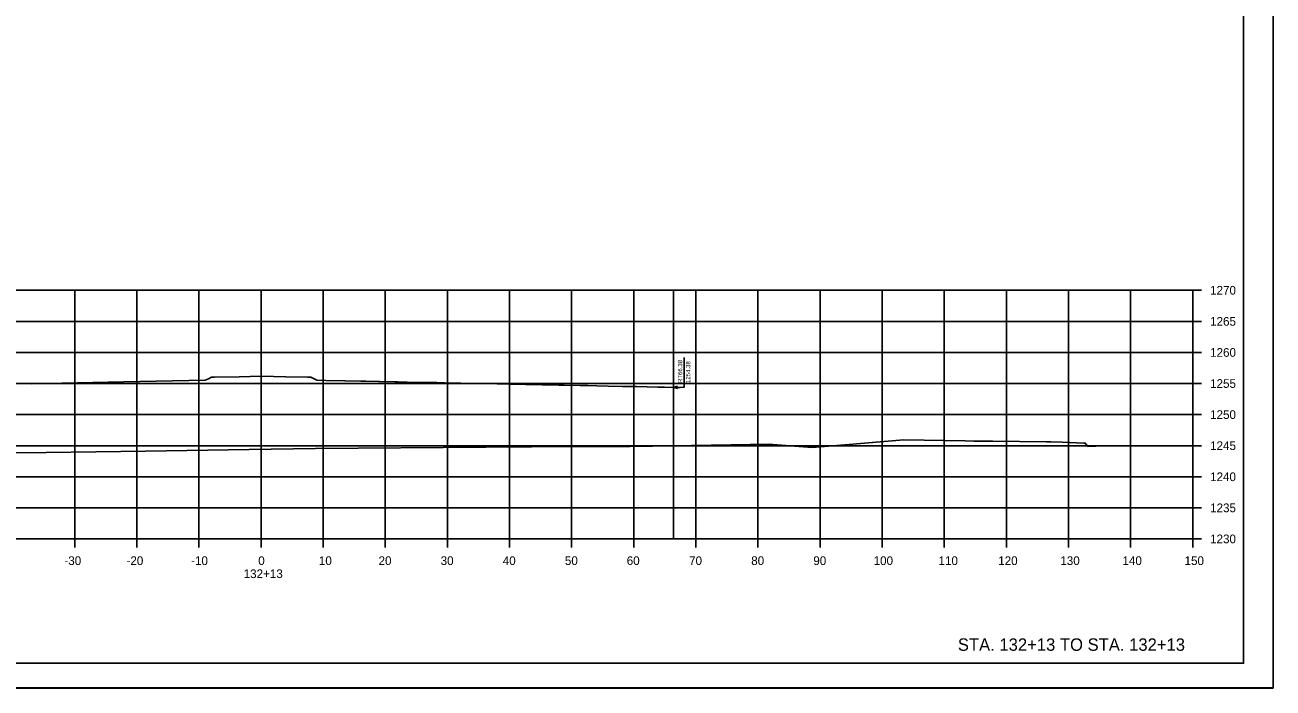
# Model space of a CAD drawing. Extents: x -70 to 701944, y -4 to 666871.
# Drawn here: x 665842.5 to 666043.4, y 658593.7 to 658700.4 of the extents above; entities that cross this region are included whole.
import ezdxf

# ---------------------------------------------------------------- set-up
doc = ezdxf.new("R2010")
doc.units = 0
for name, color, linetype in [('R_Axis', 7, 'Continuous'), ('R_Axis Annot', 7, 'Continuous'), ('R_Border', 7, 'Continuous'), ('R_Draft', 7, 'Continuous'), ('R_Exist Surface', 7, 'Continuous'), ('R_Fin Surface', 7, 'Continuous'), ('R_Grid', 7, 'Continuous'), ('R_No Plot', 7, 'Continuous'), ('R_Proposed Road', 7, 'Continuous')]:
    doc.layers.add(name, color=color, linetype=linetype)

msp = doc.modelspace()

# ---------------------------------------------------------------- linework, layer by layer
at = {"layer": 'R_Axis'}
for p, q in [((666030.51, 658617.73), (666030.51, 658657.73)), ((666031.91, 658657.73), (666030.51, 658657.73)), ((666031.91, 658652.73), (666030.51, 658652.73)), ((666031.91, 658647.73), (666030.51, 658647.73)), ((666031.91, 658642.73), (666030.51, 658642.73)), ((666031.91, 658637.73), (666030.51, 658637.73)), ((666031.91, 658632.73), (666030.51, 658632.73)), ((666031.91, 658627.73), (666030.51, 658627.73)), ((666031.91, 658622.73), (666030.51, 658622.73)), ((665730.51, 658617.73), (666030.51, 658617.73)), ((665850.51, 658616.33), (665850.51, 658617.73)), ((665860.51, 658616.33), (665860.51, 658617.73)), ((665870.51, 658616.33), (665870.51, 658617.73)), ((665880.51, 658616.33), (665880.51, 658617.73)), ((665890.51, 658616.33), (665890.51, 658617.73)), ((665900.51, 658616.33), (665900.51, 658617.73)), ((665910.51, 658616.33), (665910.51, 658617.73)), ((665920.51, 658616.33), (665920.51, 658617.73)), ((665930.51, 658616.33), (665930.51, 658617.73)), ((665940.51, 658616.33), (665940.51, 658617.73)), ((665950.51, 658616.33), (665950.51, 658617.73)), ((665960.51, 658616.33), (665960.51, 658617.73)), ((665970.51, 658616.33), (665970.51, 658617.73)), ((665980.51, 658616.33), (665980.51, 658617.73)), ((665990.51, 658616.33), (665990.51, 658617.73)), ((666000.51, 658616.33), (666000.51, 658617.73)), ((666010.51, 658616.33), (666010.51, 658617.73)), ((666020.51, 658616.33), (666020.51, 658617.73)), ((666030.51, 658616.33), (666030.51, 658617.73)), ((666031.91, 658617.73), (666030.51, 658617.73))]:
    msp.add_line(p, q, dxfattribs=at)
at = {"layer": 'R_Border'}
for q in [(666038.69, 658803.19), (665722.51, 658597.73)]:
    msp.add_line((666038.69, 658597.73), q, dxfattribs=at)
at = {"layer": 'R_Draft'}
msp.add_line((665948.62, 658642.82), (665948.62, 658646.92), dxfattribs=at)
for points in [[(665946.89, 658642.11), (665948.62, 658642.12), (665948.62, 658642.82)], [(665947.57, 658642.28), (665946.89, 658642.11), (665947.57, 658641.95)]]:
    msp.add_lwpolyline(points, dxfattribs=at)
at = {"layer": 'R_Exist Surface'}
msp.add_lwpolyline([(665830.34, 658631.46), (665845.92, 658631.65), (665861.89, 658631.85), (665878.58, 658632.1), (665889.3, 658632.26), (665916.68, 658632.48), (665924.04, 658632.52), (665939.87, 658632.62), (665943.55, 658632.66), (665962.44, 658632.95), (665962.93, 658632.92), (665969.26, 658632.45), (665974.52, 658632.84), (665983.98, 658633.67), (665993.85, 658633.51), (665995.27, 658633.47), (665998.31, 658633.44), (666006.95, 658633.34), (666007.67, 658633.34), (666009.47, 658633.27), (666012.96, 658633.14), (666013.12, 658633.13), (666013.22, 658633.14), (666013.46, 658632.83), (666013.64, 658632.61), (666014.13, 658632.65), (666014.46, 658632.65), (666014.93, 658632.63), (666020.71, 658632.72), (666030.47, 658632.77), (666030.51, 658632.77)], dxfattribs=at)
at = {"layer": 'R_Fin Surface'}
msp.add_lwpolyline([(665843.51, 658642.7), (665858.34, 658642.99), (665871.51, 658643.26), (665872.04, 658643.51), (665872.51, 658643.74), (665872.75, 658643.74), (665873.01, 658643.74), (665876.98, 658643.82), (665880.51, 658643.89), (665884.48, 658643.81), (665888.01, 658643.74), (665888.25, 658643.74), (665888.51, 658643.74), (665889.04, 658643.48), (665889.51, 658643.26), (665890.93, 658643.23), (665894.02, 658643.17), (665894.08, 658643.17), (665896.57, 658643.12), (665897.36, 658643.1), (665899.4, 658643.06), (665899.63, 658643.05), (665902.05, 658643.01), (665902.51, 658643), (665904.05, 658642.97), (665906.25, 658642.92), (665908.81, 658642.87), (665909.89, 658642.85), (665910.02, 658642.85), (665911.72, 658642.81), (665911.99, 658642.81), (665912.67, 658642.79), (665914.93, 658642.75), (665916.11, 658642.73), (665916.58, 658642.72), (665920.45, 658642.64), (665928.44, 658642.48), (665929.32, 658642.46), (665931.89, 658642.41), (665933.12, 658642.39), (665934.59, 658642.36), (665936.38, 658642.32), (665938.7, 658642.27), (665940.97, 658642.23), (665944.37, 658642.16), (665945.45, 658642.14), (665947.01, 658642.11), (665947.54, 658642.1), (665948.01, 658642.09)], dxfattribs=at)
at = {"layer": 'R_Grid'}
for p, q in [((665730.51, 658657.73), (666030.51, 658657.73)), ((665850.51, 658617.73), (665850.51, 658657.73)), ((665860.51, 658617.73), (665860.51, 658657.73)), ((665870.51, 658617.73), (665870.51, 658657.73)), ((665880.51, 658617.73), (665880.51, 658657.73)), ((665890.51, 658617.73), (665890.51, 658657.73)), ((665900.51, 658617.73), (665900.51, 658657.73)), ((665910.51, 658617.73), (665910.51, 658657.73)), ((665920.51, 658617.73), (665920.51, 658657.73)), ((665930.51, 658617.73), (665930.51, 658657.73)), ((665940.51, 658617.73), (665940.51, 658657.73)), ((665950.51, 658617.73), (665950.51, 658657.73)), ((665960.51, 658617.73), (665960.51, 658657.73)), ((665970.51, 658617.73), (665970.51, 658657.73)), ((665980.51, 658617.73), (665980.51, 658657.73)), ((665990.51, 658617.73), (665990.51, 658657.73)), ((666000.51, 658617.73), (666000.51, 658657.73)), ((666010.51, 658617.73), (666010.51, 658657.73)), ((666020.51, 658617.73), (666020.51, 658657.73)), ((666030.51, 658617.73), (666030.51, 658657.73)), ((665730.51, 658652.73), (666030.51, 658652.73)), ((665730.51, 658647.73), (666030.51, 658647.73)), ((665730.51, 658642.73), (666030.51, 658642.73)), ((665730.51, 658637.73), (666030.51, 658637.73)), ((665730.51, 658632.73), (666030.51, 658632.73)), ((665730.51, 658627.73), (666030.51, 658627.73)), ((665730.51, 658622.73), (666030.51, 658622.73)), ((665730.51, 658617.73), (666030.51, 658617.73))]:
    msp.add_line(p, q, dxfattribs=at)
at = {"layer": 'R_No Plot'}
msp.add_line((665710.11, 658593.75), (666043.45, 658593.75), dxfattribs=at)
for points in [[(665710.11, 658807.08), (666043.45, 658807.08), (666043.45, 658593.74), (665710.11, 658593.74)], [(665956.43, 658803.19), (665956.43, 658793.31), (665992.16, 658793.31), (665992.16, 658790.39), (666015.36, 658790.39), (666015.36, 658766.05), (666038.69, 658766.05), (666038.69, 658597.73), (665722.51, 658597.73), (665722.51, 658803.19)]]:
    msp.add_lwpolyline(points, close=True, dxfattribs=at)
at = {"layer": 'R_Proposed Road'}
msp.add_line((665946.89, 658617.73), (665946.89, 658657.73), dxfattribs=at)

# ---------------------------------------------------------------- texts
at = {"layer": 'R_Axis Annot'}
for s, p in [('1270', (666033.31, 658657.03)), ('1265', (666033.31, 658652.03)), ('1260', (666033.31, 658647.03)), ('1255', (666033.31, 658642.03)), ('1250', (666033.31, 658637.03)), ('1245', (666033.31, 658632.03)), ('1240', (666033.31, 658627.03)), ('1235', (666033.31, 658622.03)), ('1230', (666033.31, 658617.03)), ('-30', (665848.85, 658613.53)), ('-20', (665858.85, 658613.53)), ('-10', (665869.25, 658613.53)), ('0', (665880.06, 658613.53)), ('10', (665889.82, 658613.53)), ('20', (665899.43, 658613.53)), ('30', (665909.43, 658613.53)), ('40', (665919.43, 658613.53)), ('50', (665929.43, 658613.53)), ('60', (665939.39, 658613.53)), ('70', (665949.43, 658613.53)), ('80', (665959.43, 658613.53)), ('90', (665969.43, 658613.53)), ('100', (665979.14, 658613.53)), ('110', (665989.59, 658613.53)), ('120', (665999.2, 658613.53)), ('130', (666009.2, 658613.53)), ('140', (666019.2, 658613.53)), ('150', (666029.2, 658613.53)), ('132+13', (665877.71, 658611.43))]:
    msp.add_text(s, height=1.4, dxfattribs=at).set_placement(p)
at = {"layer": 'R_Draft'}
for s, p in [('RT66.38', (665948.32, 658642.82)), ('1254.38', (665949.62, 658642.82))]:
    msp.add_text(s, height=0.7, rotation=90, dxfattribs=at).set_placement(p)
msp.add_text('STA. 132+13 TO STA. 132+13', height=2, dxfattribs=at).set_placement((665992.7, 658599.73))

doc.saveas('drawing.dxf')
